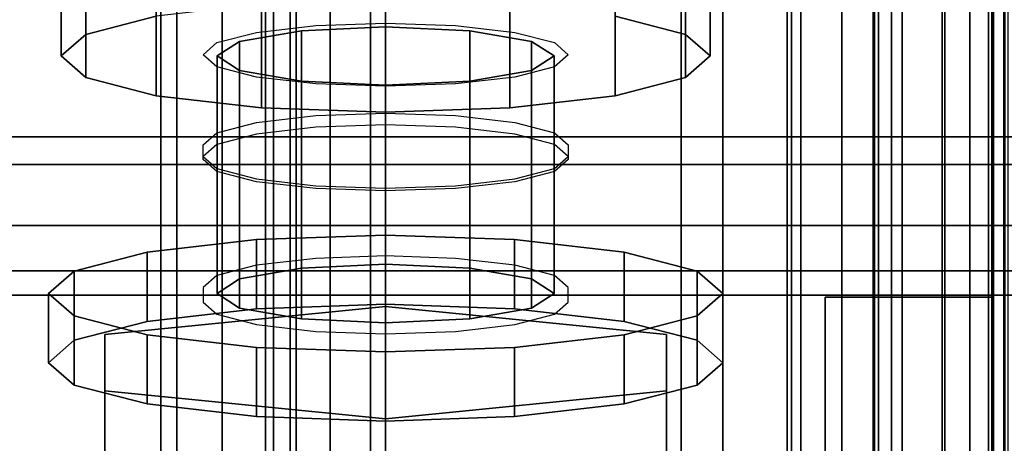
# Model space of a CAD drawing. Extents: x -48 to 48, y -49.6 to 48.
# Tile 176 of 656: x -2.3 to -0.1, y -24.3 to -23.4. Entities that reach past the tile are written whole.
import ezdxf

# ---------------------------------------------------------------- set-up
doc = ezdxf.new("R2010")
doc.units = 0

msp = doc.modelspace()

# ---------------------------------------------------------------- linework, layer by layer
at = {"layer": '10B4 [65]', "color": 1}
for points, invisible_edges in [([(12, -22.111, 90.3157), (-12, -22.111, 90.3157), (-12, -23.7054, 90.8782)], 12), ([(12, -22.111, 90.3157), (-12, -23.7054, 90.8782), (12, -23.7054, 90.8782)], 1), ([(12, -24.375, 90.4903), (-12, -24.375, 90.4903), (-12, -22.1491, 90.0991)], 12), ([(12, -24.375, 90.4903), (-12, -22.1491, 90.0991), (12, -22.1491, 90.0991)], 1), ([(12, -23.996, 91.3756), (-12, -23.996, 91.3756), (-12, -22.9356, 97.4081)], 12), ([(12, -23.996, 91.3756), (-12, -22.9356, 97.4081), (12, -22.9356, 97.4081)], 1), ([(12, -22.99, 98.3695), (-12, -22.99, 98.3695), (-12, -24.375, 90.4903)], 12), ([(12, -22.99, 98.3695), (-12, -24.375, 90.4903), (12, -24.375, 90.4903)], 1), ([(12, -23.7054, 90.8782), (-12, -23.7054, 90.8782), (-12, -23.841, 90.9549)], 12), ([(12, -23.7054, 90.8782), (-12, -23.841, 90.9549), (12, -23.841, 90.9549)], 1), ([(12, -23.841, 90.9549), (-12, -23.841, 90.9549), (-12, -23.9419, 91.0736)], 12), ([(12, -23.841, 90.9549), (-12, -23.9419, 91.0736), (12, -23.9419, 91.0736)], 1), ([(12, -23.9419, 91.0736), (-12, -23.9419, 91.0736), (-12, -23.9957, 91.2198)], 12), ([(12, -23.9419, 91.0736), (-12, -23.9957, 91.2198), (12, -23.9957, 91.2198)], 1), ([(12, -23.9957, 91.2198), (-12, -23.9957, 91.2198), (-12, -23.996, 91.3756)], 12), ([(12, -23.9957, 91.2198), (-12, -23.996, 91.3756), (12, -23.996, 91.3756)], 1)]:
    msp.add_3dface(points, dxfattribs=dict(at, invisible_edges=invisible_edges))
at = {"layer": '10B4 [65]', "color": 0}
for points, invisible_edges in [([(-0.98969, -23.1447, 94.8535), (-0.98969, -23.3755, 94.8941), (-0.833247, -23.416, 94.6635)], 12), ([(-0.98969, -23.1447, 94.8535), (-0.833247, -23.416, 94.6635), (-0.833247, -23.1852, 94.6229)], 1), ([(-2.22169, -23.233, 94.3509), (-2.16675, -23.416, 94.6635), (-2.16675, -23.1852, 94.6229)], 1), ([(-2.16675, -23.1852, 94.6229), (-2.16675, -23.416, 94.6635), (-2.01031, -23.3755, 94.8941)], 12), ([(-0.833247, -23.1852, 94.6229), (-0.833247, -23.416, 94.6635), (-0.778312, -23.4638, 94.3915)], 12), ([(-0.833247, -23.1852, 94.6229), (-0.778312, -23.4638, 94.3915), (-0.778312, -23.233, 94.3509)], 1), ([(-2.16675, -23.2808, 94.0789), (-2.22169, -23.4638, 94.3915), (-2.22169, -23.233, 94.3509)], 1), ([(-2.22169, -23.233, 94.3509), (-2.22169, -23.4638, 94.3915), (-2.16675, -23.416, 94.6635)], 12), ([(-0.778312, -23.233, 94.3509), (-0.778312, -23.4638, 94.3915), (-0.833247, -23.5117, 94.1195)], 12), ([(-0.778312, -23.233, 94.3509), (-0.833247, -23.5117, 94.1195), (-0.833247, -23.2808, 94.0789)], 1), ([(-2.16675, -23.2808, 94.0789), (-2.16675, -23.5117, 94.1195), (-2.22169, -23.4638, 94.3915)], 12), ([(-2.01031, -23.3214, 93.8483), (-2.16675, -23.5117, 94.1195), (-2.16675, -23.2808, 94.0789)], 1), ([(-0.833247, -23.2808, 94.0789), (-0.833247, -23.5117, 94.1195), (-0.98969, -23.5522, 93.8889)], 12), ([(-0.833247, -23.2808, 94.0789), (-0.98969, -23.5522, 93.8889), (-0.98969, -23.3214, 93.8483)], 1), ([(-2.01031, -23.3214, 93.8483), (-2.01031, -23.5522, 93.8889), (-2.16675, -23.5117, 94.1195)], 12), ([(-1.77618, -23.3484, 93.6942), (-2.01031, -23.5522, 93.8889), (-2.01031, -23.3214, 93.8483)], 1), ([(-0.98969, -23.3214, 93.8483), (-0.98969, -23.5522, 93.8889), (-1.22382, -23.5793, 93.7348)], 12), ([(-0.98969, -23.3214, 93.8483), (-1.22382, -23.5793, 93.7348), (-1.22382, -23.3484, 93.6942)], 1), ([(-1.77618, -23.3484, 95.0482), (-2.16675, -23.416, 94.6635), (-2.22169, -23.4638, 94.3915)], 13), ([(-1.77618, -23.3484, 95.0482), (-2.22169, -23.4638, 94.3915), (-2.16675, -23.5117, 94.1195)], 13), ([(-1.77618, -23.3484, 95.0482), (-2.01031, -23.3755, 94.8941), (-2.16675, -23.416, 94.6635)], 12), ([(-1.77618, -23.3484, 95.0482), (-2.16675, -23.5117, 94.1195), (-2.01031, -23.5522, 93.8889)], 13), ([(-1.77618, -23.3484, 93.6942), (-1.77618, -23.5793, 93.7348), (-2.01031, -23.5522, 93.8889)], 12), ([(-1.77618, -23.3484, 95.0482), (-2.01031, -23.5522, 93.8889), (-1.77618, -23.5793, 93.7348)], 13), ([(-1.5, -23.358, 93.6401), (-1.77618, -23.5793, 93.7348), (-1.77618, -23.3484, 93.6942)], 1), ([(-1.77618, -23.3484, 95.0482), (-1.77618, -23.5793, 93.7348), (-1.5, -23.5888, 93.6807)], 13), ([(-1.77618, -23.3484, 95.0482), (-1.5, -23.5888, 93.6807), (-1.22382, -23.5793, 93.7348)], 13), ([(-1.77618, -23.3484, 95.0482), (-1.22382, -23.5793, 93.7348), (-0.98969, -23.5522, 93.8889)], 13), ([(-1.77618, -23.3484, 95.0482), (-0.98969, -23.5522, 93.8889), (-0.833247, -23.5117, 94.1195)], 13), ([(-1.77618, -23.3484, 95.0482), (-0.833247, -23.5117, 94.1195), (-0.778312, -23.4638, 94.3915)], 13), ([(-1.77618, -23.3484, 95.0482), (-0.778312, -23.4638, 94.3915), (-0.833247, -23.416, 94.6635)], 13), ([(-1.77618, -23.3484, 95.0482), (-0.833247, -23.416, 94.6635), (-0.98969, -23.3755, 94.8941)], 13), ([(-1.22382, -23.3484, 93.6942), (-1.22382, -23.5793, 93.7348), (-1.5, -23.5888, 93.6807)], 12), ([(-1.22382, -23.3484, 93.6942), (-1.5, -23.5888, 93.6807), (-1.5, -23.358, 93.6401)], 1), ([(-1.5, -23.358, 93.6401), (-1.5, -23.5888, 93.6807), (-1.77618, -23.5793, 93.7348)], 12), ([(-1.3125, -23.4076, 94.7113), (-1.82476, -23.4963, 94.2068), (-1.875, -23.4638, 94.3915)], 13), ([(-1.3125, -23.4076, 94.7113), (-1.875, -23.4638, 94.3915), (-1.82476, -23.4314, 94.5761)], 13), ([(-1.3125, -23.4076, 94.7113), (-1.6875, -23.5201, 94.0716), (-1.82476, -23.4963, 94.2068)], 13), ([(-1.3125, -23.4076, 94.7113), (-1.82476, -23.4314, 94.5761), (-1.6875, -23.4076, 94.7113)], 13), ([(-1.82476, -23.4314, 94.5761), (-1.6875, -23.936, 94.8042), (-1.6875, -23.4076, 94.7113)], 1), ([(-1.3125, -23.4076, 94.7113), (-1.6875, -23.4076, 94.7113), (-1.5, -23.3989, 94.7608)], 1), ([(-1.6875, -23.4076, 94.7113), (-1.5, -23.9273, 94.8537), (-1.5, -23.3989, 94.7608)], 1), ([(-1.3125, -23.4076, 94.7113), (-1.5, -23.5288, 94.0221), (-1.6875, -23.5201, 94.0716)], 13), ([(-1.6875, -23.4076, 94.7113), (-1.6875, -23.936, 94.8042), (-1.5, -23.9273, 94.8537)], 12), ([(-1.5, -23.3989, 94.7608), (-1.5, -23.9273, 94.8537), (-1.3125, -23.936, 94.8042)], 12), ([(-1.5, -23.3989, 94.7608), (-1.3125, -23.936, 94.8042), (-1.3125, -23.4076, 94.7113)], 1), ([(-1.3125, -23.4076, 94.7113), (-1.3125, -23.5201, 94.0716), (-1.5, -23.5288, 94.0221)], 13), ([(-1.3125, -23.4076, 94.7113), (-1.17524, -23.4314, 94.5761), (-1.125, -23.4638, 94.3915)], 12), ([(-1.3125, -23.4076, 94.7113), (-1.125, -23.4638, 94.3915), (-1.17524, -23.4963, 94.2068)], 13), ([(-1.3125, -23.4076, 94.7113), (-1.17524, -23.4963, 94.2068), (-1.3125, -23.5201, 94.0716)], 13), ([(-1.3125, -23.4076, 94.7113), (-1.3125, -23.936, 94.8042), (-1.17524, -23.9598, 94.669)], 12), ([(-1.3125, -23.4076, 94.7113), (-1.17524, -23.9598, 94.669), (-1.17524, -23.4314, 94.5761)], 1), ([(-1.875, -23.4638, 94.3915), (-1.82476, -23.9598, 94.669), (-1.82476, -23.4314, 94.5761)], 1), ([(-1.82476, -23.4314, 94.5761), (-1.82476, -23.9598, 94.669), (-1.6875, -23.936, 94.8042)], 12), ([(-1.17524, -23.4314, 94.5761), (-1.17524, -23.9598, 94.669), (-1.125, -23.9922, 94.4844)], 12), ([(-1.17524, -23.4314, 94.5761), (-1.125, -23.9922, 94.4844), (-1.125, -23.4638, 94.3915)], 1), ([(-1.82476, -23.4963, 94.2068), (-1.875, -23.9922, 94.4844), (-1.875, -23.4638, 94.3915)], 1), ([(-1.875, -23.4638, 94.3915), (-1.875, -23.9922, 94.4844), (-1.82476, -23.9598, 94.669)], 12), ([(-1.125, -23.4638, 94.3915), (-1.125, -23.9922, 94.4844), (-1.17524, -24.0247, 94.2997)], 12), ([(-1.125, -23.4638, 94.3915), (-1.17524, -24.0247, 94.2997), (-1.17524, -23.4963, 94.2068)], 1), ([(-1.82476, -23.4963, 94.2068), (-1.82476, -24.0247, 94.2997), (-1.875, -23.9922, 94.4844)], 12), ([(-1.6875, -23.5201, 94.0716), (-1.82476, -24.0247, 94.2997), (-1.82476, -23.4963, 94.2068)], 1), ([(-1.17524, -23.4963, 94.2068), (-1.17524, -24.0247, 94.2997), (-1.3125, -24.0485, 94.1645)], 12), ([(-1.17524, -23.4963, 94.2068), (-1.3125, -24.0485, 94.1645), (-1.3125, -23.5201, 94.0716)], 1), ([(-1.6875, -23.5201, 94.0716), (-1.6875, -24.0485, 94.1645), (-1.82476, -24.0247, 94.2997)], 12), ([(-1.5, -23.5288, 94.0221), (-1.6875, -24.0485, 94.1645), (-1.6875, -23.5201, 94.0716)], 1), ([(-1.3125, -23.5201, 94.0716), (-1.3125, -24.0485, 94.1645), (-1.5, -24.0572, 94.115)], 12), ([(-1.3125, -23.5201, 94.0716), (-1.5, -24.0572, 94.115), (-1.5, -23.5288, 94.0221)], 1), ([(-1.5, -23.5288, 94.0221), (-1.5, -24.0572, 94.115), (-1.6875, -24.0485, 94.1645)], 12), ([(-1.21299, -23.8723, 95.1668), (-2.19291, -24.0419, 94.2017), (-2.25, -23.9922, 94.4844)], 13), ([(-1.21299, -23.8723, 95.1668), (-2.25, -23.9922, 94.4844), (-2.19291, -23.9426, 94.767)], 13), ([(-1.21299, -23.8723, 95.1668), (-2.03033, -24.0841, 93.962), (-2.19291, -24.0419, 94.2017)], 13), ([(-1.21299, -23.8723, 95.1668), (-2.19291, -23.9426, 94.767), (-2.03033, -23.9004, 95.0067)], 13), ([(-1.21299, -23.8723, 95.1668), (-1.78701, -24.1122, 93.8019), (-2.03033, -24.0841, 93.962)], 13), ([(-1.21299, -23.8723, 95.1668), (-2.03033, -23.9004, 95.0067), (-1.78701, -23.8723, 95.1668)], 13), ([(-2.03033, -23.9004, 95.0067), (-1.78701, -24.0262, 95.1939), (-1.78701, -23.8723, 95.1668)], 1), ([(-1.21299, -23.8723, 95.1668), (-1.78701, -23.8723, 95.1668), (-1.5, -23.8624, 95.223)], 1), ([(-1.78701, -23.8723, 95.1668), (-1.5, -24.0163, 95.2501), (-1.5, -23.8624, 95.223)], 1), ([(-1.21299, -23.8723, 95.1668), (-1.5, -24.1221, 93.7457), (-1.78701, -24.1122, 93.8019)], 13), ([(-1.78701, -23.8723, 95.1668), (-1.78701, -24.0262, 95.1939), (-1.5, -24.0163, 95.2501)], 12), ([(-1.5, -23.8624, 95.223), (-1.5, -24.0163, 95.2501), (-1.21299, -24.0262, 95.1939)], 12), ([(-1.5, -23.8624, 95.223), (-1.21299, -24.0262, 95.1939), (-1.21299, -23.8723, 95.1668)], 1), ([(-1.21299, -23.8723, 95.1668), (-1.21299, -24.1122, 93.8019), (-1.5, -24.1221, 93.7457)], 13), ([(-1.21299, -23.8723, 95.1668), (-0.96967, -23.9004, 95.0067), (-0.80709, -23.9426, 94.767)], 12), ([(-1.21299, -23.8723, 95.1668), (-0.80709, -23.9426, 94.767), (-0.75, -23.9922, 94.4844)], 13), ([(-1.21299, -23.8723, 95.1668), (-0.75, -23.9922, 94.4844), (-0.80709, -24.0419, 94.2017)], 13), ([(-1.21299, -23.8723, 95.1668), (-0.80709, -24.0419, 94.2017), (-0.96967, -24.0841, 93.962)], 13), ([(-1.21299, -23.8723, 95.1668), (-0.96967, -24.0841, 93.962), (-1.21299, -24.1122, 93.8019)], 13), ([(-1.21299, -23.8723, 95.1668), (-1.21299, -24.0262, 95.1939), (-0.96967, -24.0543, 95.0337)], 12), ([(-1.21299, -23.8723, 95.1668), (-0.96967, -24.0543, 95.0337), (-0.96967, -23.9004, 95.0067)], 1), ([(-2.19291, -23.9426, 94.767), (-2.03033, -24.0543, 95.0337), (-2.03033, -23.9004, 95.0067)], 1), ([(-2.03033, -23.9004, 95.0067), (-2.03033, -24.0543, 95.0337), (-1.78701, -24.0262, 95.1939)], 12), ([(-0.96967, -23.9004, 95.0067), (-0.96967, -24.0543, 95.0337), (-0.80709, -24.0964, 94.7941)], 12), ([(-0.96967, -23.9004, 95.0067), (-0.80709, -24.0964, 94.7941), (-0.80709, -23.9426, 94.767)], 1), ([(-1.5, -23.9273, 94.8537), (-1.82476, -23.9598, 94.669), (-1.875, -23.9922, 94.4844)], 13), ([(-1.5, -23.9273, 94.8537), (-1.875, -23.9922, 94.4844), (-1.82476, -24.0247, 94.2997)], 13), ([(-1.5, -23.9273, 94.8537), (-1.6875, -23.936, 94.8042), (-1.82476, -23.9598, 94.669)], 12), ([(-1.5, -23.9273, 94.8537), (-1.82476, -24.0247, 94.2997), (-1.6875, -24.0485, 94.1645)], 13), ([(-1.5, -23.9273, 94.8537), (-1.6875, -24.0485, 94.1645), (-1.5, -24.0572, 94.115)], 13), ([(-1.5, -23.9273, 94.8537), (-1.5, -24.0572, 94.115), (-1.3125, -24.0485, 94.1645)], 13), ([(-1.5, -23.9273, 94.8537), (-1.3125, -24.0485, 94.1645), (-1.17524, -24.0247, 94.2997)], 13), ([(-1.5, -23.9273, 94.8537), (-1.17524, -24.0247, 94.2997), (-1.125, -23.9922, 94.4844)], 13), ([(-1.5, -23.9273, 94.8537), (-1.125, -23.9922, 94.4844), (-1.17524, -23.9598, 94.669)], 13), ([(-1.5, -23.9273, 94.8537), (-1.17524, -23.9598, 94.669), (-1.3125, -23.936, 94.8042)], 1), ([(-2.25, -23.9922, 94.4844), (-2.19291, -24.0964, 94.7941), (-2.19291, -23.9426, 94.767)], 1), ([(-2.19291, -23.9426, 94.767), (-2.19291, -24.0964, 94.7941), (-2.03033, -24.0543, 95.0337)], 12), ([(-0.80709, -23.9426, 94.767), (-0.80709, -24.0964, 94.7941), (-0.75, -24.1461, 94.5114)], 12), ([(-0.80709, -23.9426, 94.767), (-0.75, -24.1461, 94.5114), (-0.75, -23.9922, 94.4844)], 1), ([(-2.19291, -24.0419, 94.2017), (-2.25, -24.1461, 94.5114), (-2.25, -23.9922, 94.4844)], 1), ([(-2.25, -23.9922, 94.4844), (-2.25, -24.1461, 94.5114), (-2.19291, -24.0964, 94.7941)], 12), ([(-0.75, -23.9922, 94.4844), (-0.75, -24.1461, 94.5114), (-0.80709, -24.1958, 94.2287)], 12), ([(-0.75, -23.9922, 94.4844), (-0.80709, -24.1958, 94.2287), (-0.80709, -24.0419, 94.2017)], 1), ([(-1.5, -24.0163, 95.2501), (-2.19291, -24.0964, 94.7941), (-2.25, -24.1461, 94.5114)], 13), ([(-1.5, -24.0163, 95.2501), (-2.25, -24.1461, 94.5114), (-2.19291, -24.1958, 94.2287)], 13), ([(-1.5, -24.0163, 95.2501), (-2.03033, -24.0543, 95.0337), (-2.19291, -24.0964, 94.7941)], 13), ([(-1.5, -24.0163, 95.2501), (-2.19291, -24.1958, 94.2287), (-2.03033, -24.2379, 93.9891)], 13), ([(-1.5, -24.0212, 95.2222), (-1.5, -24.2711, 93.8006), (-2.125, -24.2086, 94.156)], 13), ([(-1.5, -24.0212, 95.2222), (-2.125, -24.2086, 94.156), (-2.125, -24.0837, 94.8668)], 1), ([(-2.125, -24.0837, 94.8668), (-1.5, -24.7445, 95.3493), (-1.5, -24.0212, 95.2222)], 1), ([(-1.5, -24.0163, 95.2501), (-1.78701, -24.0262, 95.1939), (-2.03033, -24.0543, 95.0337)], 12), ([(-1.5, -24.0163, 95.2501), (-2.03033, -24.2379, 93.9891), (-1.78701, -24.2661, 93.829)], 13), ([(-1.5, -24.0163, 95.2501), (-1.78701, -24.2661, 93.829), (-1.5, -24.276, 93.7727)], 13), ([(-1.5, -24.0163, 95.2501), (-1.5, -24.276, 93.7727), (-1.21299, -24.2661, 93.829)], 13), ([(-1.5, -24.0163, 95.2501), (-1.21299, -24.2661, 93.829), (-0.96967, -24.2379, 93.9891)], 13), ([(-1.5, -24.0163, 95.2501), (-0.96967, -24.2379, 93.9891), (-0.80709, -24.1958, 94.2287)], 13), ([(-1.5, -24.0163, 95.2501), (-0.80709, -24.1958, 94.2287), (-0.75, -24.1461, 94.5114)], 13), ([(-1.5, -24.0163, 95.2501), (-0.75, -24.1461, 94.5114), (-0.80709, -24.0964, 94.7941)], 13), ([(-1.5, -24.0163, 95.2501), (-0.80709, -24.0964, 94.7941), (-0.96967, -24.0543, 95.0337)], 13), ([(-1.5, -24.0163, 95.2501), (-0.96967, -24.0543, 95.0337), (-1.21299, -24.0262, 95.1939)], 1), ([(-1.5, -24.0212, 95.2222), (-0.875, -24.0837, 94.8668), (-0.875, -24.2086, 94.156)], 12), ([(-1.5, -24.0212, 95.2222), (-0.875, -24.2086, 94.156), (-1.5, -24.2711, 93.8006)], 13), ([(-1.5, -24.0212, 95.2222), (-1.5, -24.7445, 95.3493), (-0.875, -24.8069, 94.994)], 12), ([(-1.5, -24.0212, 95.2222), (-0.875, -24.8069, 94.994), (-0.875, -24.0837, 94.8668)], 1), ([(-2.19291, -24.0419, 94.2017), (-2.19291, -24.1958, 94.2287), (-2.25, -24.1461, 94.5114)], 12), ([(-2.03033, -24.0841, 93.962), (-2.19291, -24.1958, 94.2287), (-2.19291, -24.0419, 94.2017)], 1), ([(-0.80709, -24.0419, 94.2017), (-0.80709, -24.1958, 94.2287), (-0.96967, -24.2379, 93.9891)], 12), ([(-0.80709, -24.0419, 94.2017), (-0.96967, -24.2379, 93.9891), (-0.96967, -24.0841, 93.962)], 1), ([(-2.03033, -24.0841, 93.962), (-2.03033, -24.2379, 93.9891), (-2.19291, -24.1958, 94.2287)], 12), ([(-2.125, -24.2086, 94.156), (-2.125, -24.8069, 94.994), (-2.125, -24.0837, 94.8668)], 1), ([(-2.125, -24.0837, 94.8668), (-2.125, -24.8069, 94.994), (-1.5, -24.7445, 95.3493)], 12), ([(-1.78701, -24.1122, 93.8019), (-2.03033, -24.2379, 93.9891), (-2.03033, -24.0841, 93.962)], 1), ([(-0.96967, -24.0841, 93.962), (-0.96967, -24.2379, 93.9891), (-1.21299, -24.2661, 93.829)], 12), ([(-0.96967, -24.0841, 93.962), (-1.21299, -24.2661, 93.829), (-1.21299, -24.1122, 93.8019)], 1), ([(-0.875, -24.0837, 94.8668), (-0.875, -24.8069, 94.994), (-0.875, -24.9319, 94.2832)], 12), ([(-0.875, -24.0837, 94.8668), (-0.875, -24.9319, 94.2832), (-0.875, -24.2086, 94.156)], 1), ([(-1.78701, -24.1122, 93.8019), (-1.78701, -24.2661, 93.829), (-2.03033, -24.2379, 93.9891)], 12), ([(-1.5, -24.1221, 93.7457), (-1.78701, -24.2661, 93.829), (-1.78701, -24.1122, 93.8019)], 1), ([(-1.21299, -24.1122, 93.8019), (-1.21299, -24.2661, 93.829), (-1.5, -24.276, 93.7727)], 12), ([(-1.21299, -24.1122, 93.8019), (-1.5, -24.276, 93.7727), (-1.5, -24.1221, 93.7457)], 1), ([(-1.5, -24.1221, 93.7457), (-1.5, -24.276, 93.7727), (-1.78701, -24.2661, 93.829)], 12), ([(-1.5, -24.2711, 93.8006), (-2.125, -24.9319, 94.2832), (-2.125, -24.2086, 94.156)], 1), ([(-2.125, -24.2086, 94.156), (-2.125, -24.9319, 94.2832), (-2.125, -24.8069, 94.994)], 12), ([(-0.875, -24.2086, 94.156), (-0.875, -24.9319, 94.2832), (-1.5, -24.9944, 93.9278)], 12), ([(-0.875, -24.2086, 94.156), (-1.5, -24.9944, 93.9278), (-1.5, -24.2711, 93.8006)], 1), ([(-1.5, -24.2711, 93.8006), (-1.5, -24.9944, 93.9278), (-2.125, -24.9319, 94.2832)], 12)]:
    msp.add_3dface(points, dxfattribs=dict(at, invisible_edges=invisible_edges))
at = {"layer": '10B4 [65]', "color": 6}
for points, invisible_edges in [([(-1.90625, -23.4609, 94.391), (-1.65547, -23.3959, 94.7606), (-1.5, -23.3906, 94.7911)], 13), ([(-1.90625, -23.4609, 94.391), (-1.5, -23.3906, 94.7911), (-1.34453, -23.3959, 94.7606)], 13), ([(-1.90625, -23.4609, 94.391), (-1.78726, -23.4112, 94.6739), (-1.65547, -23.3959, 94.7606)], 13), ([(-1.90625, -23.4609, 94.391), (-1.34453, -23.3959, 94.7606), (-1.21274, -23.4112, 94.6739)], 13), ([(-1.90625, -23.4609, 94.391), (-1.87533, -23.434, 94.5441), (-1.78726, -23.4112, 94.6739)], 12), ([(-1.90625, -23.4609, 94.391), (-1.21274, -23.4112, 94.6739), (-1.12467, -23.434, 94.5441)], 13), ([(-1.90625, -23.4609, 94.391), (-1.12467, -23.434, 94.5441), (-1.09375, -23.4609, 94.391)], 13), ([(-1.90625, -23.4609, 94.391), (-1.09375, -23.4609, 94.391), (-1.12467, -23.4878, 94.2378)], 13), ([(-1.90625, -23.4609, 94.391), (-1.12467, -23.4878, 94.2378), (-1.21274, -23.5106, 94.108)], 13), ([(-1.90625, -23.4609, 94.391), (-1.21274, -23.5106, 94.108), (-1.34453, -23.5259, 94.0213)], 13), ([(-1.90625, -23.4609, 94.391), (-1.34453, -23.5259, 94.0213), (-1.5, -23.5312, 93.9908)], 13), ([(-1.90625, -23.4609, 94.391), (-1.5, -23.5312, 93.9908), (-1.65547, -23.5259, 94.0213)], 13), ([(-1.90625, -23.4609, 94.391), (-1.65547, -23.5259, 94.0213), (-1.78726, -23.5106, 94.108)], 13), ([(-1.90625, -23.4609, 94.391), (-1.78726, -23.5106, 94.108), (-1.87533, -23.4878, 94.2378)], 1), ([(-1.87533, -23.7143, 94.2777), (-1.34453, -23.6224, 94.8004), (-1.5, -23.6171, 94.8309)], 13), ([(-1.87533, -23.7143, 94.2777), (-1.5, -23.6171, 94.8309), (-1.65547, -23.6224, 94.8004)], 13), ([(-1.87533, -23.7143, 94.2777), (-1.21274, -23.6377, 94.7137), (-1.34453, -23.6224, 94.8004)], 13), ([(-1.87533, -23.7143, 94.2777), (-1.65547, -23.6224, 94.8004), (-1.78726, -23.6377, 94.7137)], 13), ([(-1.87533, -23.7143, 94.2777), (-1.12467, -23.6605, 94.5839), (-1.21274, -23.6377, 94.7137)], 13), ([(-1.87533, -23.7143, 94.2777), (-1.78726, -23.6377, 94.7137), (-1.87533, -23.6605, 94.5839)], 13), ([(-1.87533, -23.7143, 94.2777), (-1.87533, -23.6605, 94.5839), (-1.90625, -23.6874, 94.4308)], 1), ([(-1.87533, -23.7143, 94.2777), (-1.09375, -23.6874, 94.4308), (-1.12467, -23.6605, 94.5839)], 13), ([(-1.87533, -23.7143, 94.2777), (-1.12467, -23.7143, 94.2777), (-1.09375, -23.6874, 94.4308)], 13), ([(-1.87533, -23.7143, 94.2777), (-1.78726, -23.7371, 94.1479), (-1.65547, -23.7524, 94.0611)], 12), ([(-1.87533, -23.7143, 94.2777), (-1.65547, -23.7524, 94.0611), (-1.5, -23.7577, 94.0307)], 13), ([(-1.87533, -23.7143, 94.2777), (-1.5, -23.7577, 94.0307), (-1.34453, -23.7524, 94.0611)], 13), ([(-1.87533, -23.7143, 94.2777), (-1.34453, -23.7524, 94.0611), (-1.21274, -23.7371, 94.1479)], 13), ([(-1.87533, -23.7143, 94.2777), (-1.21274, -23.7371, 94.1479), (-1.12467, -23.7143, 94.2777)], 13)]:
    msp.add_3dface(points, dxfattribs=dict(at, invisible_edges=invisible_edges))
at = {"layer": '11D1 [43]', "color": 1}
for points, invisible_edges in [([(-1.71233, -11.171, 12.782), (-1.534, -42.2041, 29.2888), (-1.534, -11.1543, 12.8134)], 1), ([(1.534, -11.1543, 12.8134), (-1.534, -11.1543, 12.8134), (-1.534, -42.2041, 29.2888)], 12), ([(1.534, -11.1543, 12.8134), (-1.534, -42.2041, 29.2888), (-0.25, -38.4499, 27.2967)], 15), ([(1.534, -11.1543, 12.8134), (-0.25, -38.4499, 27.2967), (0, -38.4499, 27.2967)], 13), ([(-1.86351, -11.2183, 12.6928), (-1.71233, -42.2208, 29.2574), (-1.71233, -11.171, 12.782)], 1), ([(-1.71233, -11.171, 12.782), (-1.71233, -42.2208, 29.2574), (-1.534, -42.2041, 29.2888)], 12), ([(-1.96453, -11.2892, 12.5592), (-1.86351, -42.2681, 29.1682), (-1.86351, -11.2183, 12.6928)], 1), ([(-1.86351, -11.2183, 12.6928), (-1.86351, -42.2681, 29.1682), (-1.71233, -42.2208, 29.2574)], 12), ([(-1.62317, -11.2719, 12.5919), (-1.62317, -42.3217, 29.0673), (-1.69876, -42.3453, 29.0227)], 12), ([(-1.62317, -11.2719, 12.5919), (-1.69876, -42.3453, 29.0227), (-1.69876, -11.2955, 12.5472)], 1), ([(-1.534, -11.2635, 12.6075), (-1.534, -42.3134, 29.0829), (-1.62317, -42.3217, 29.0673)], 12), ([(-1.534, -11.2635, 12.6075), (-1.62317, -42.3217, 29.0673), (-1.62317, -11.2719, 12.5919)], 1), ([(-0.25, -42.3134, 29.0829), (-1.534, -42.3134, 29.0829), (-1.534, -11.2635, 12.6075)], 12), ([(-1.534, -11.2635, 12.6075), (1.534, -11.2635, 12.6075), (1.534, -42.3134, 29.0829)], 12), ([(-1.534, -11.2635, 12.6075), (1.534, -42.3134, 29.0829), (0.25, -38.5591, 27.0909)], 15), ([(-1.534, -11.2635, 12.6075), (0.25, -38.5591, 27.0909), (0, -38.5591, 27.0909)], 13), ([(-1.534, -11.2635, 12.6075), (0, -38.5591, 27.0909), (-0.25, -38.5591, 27.0909)], 13), ([(-0.25, -42.3134, 29.0829), (-1.534, -11.2635, 12.6075), (-0.25, -38.5591, 27.0909)], 3), ([(-2, -11.3728, 12.4017), (-1.96453, -42.339, 29.0346), (-1.96453, -11.2892, 12.5592)], 1), ([(-1.96453, -11.2892, 12.5592), (-1.96453, -42.339, 29.0346), (-1.86351, -42.2681, 29.1682)], 12), ([(-1.69876, -11.2955, 12.5472), (-1.69876, -42.3453, 29.0227), (-1.74926, -42.3808, 28.9559)], 12), ([(-1.69876, -11.2955, 12.5472), (-1.74926, -42.3808, 28.9559), (-1.74926, -11.331, 12.4805)], 1), ([(-1.74926, -11.331, 12.4805), (-1.74926, -42.3808, 28.9559), (-1.767, -42.4226, 28.8771)], 12), ([(-1.74926, -11.331, 12.4805), (-1.767, -42.4226, 28.8771), (-1.767, -11.3728, 12.4017)], 1), ([(-2, -11.3728, 12.4017), (-2, -42.4226, 28.8771), (-1.96453, -42.339, 29.0346)], 12), ([(-2, -12.8108, 9.6916), (-2, -42.4226, 28.8771), (-2, -11.3728, 12.4017)], 1), ([(-1.767, -11.3728, 12.4017), (-1.767, -42.4226, 28.8771), (-1.767, -43.8606, 26.167)], 12), ([(-1.767, -11.3728, 12.4017), (-1.767, -43.8606, 26.167), (-1.767, -12.8108, 9.6916)], 1), ([(-2, -12.8108, 9.6916), (-2, -43.8606, 26.167), (-2, -42.4226, 28.8771)], 12), ([(-1.96453, -12.8944, 9.53407), (-2, -43.8606, 26.167), (-2, -12.8108, 9.6916)], 1), ([(-1.767, -12.8108, 9.6916), (-1.767, -43.8606, 26.167), (-1.74926, -43.9024, 26.0882)], 12), ([(-1.767, -12.8108, 9.6916), (-1.74926, -43.9024, 26.0882), (-1.74926, -12.8526, 9.61283)], 1), ([(-1.74926, -12.8526, 9.61283), (-1.74926, -43.9024, 26.0882), (-1.69876, -43.9378, 26.0215)], 12), ([(-1.74926, -12.8526, 9.61283), (-1.69876, -43.9378, 26.0215), (-1.69876, -12.888, 9.54606)], 1), ([(-1.96453, -12.8944, 9.53407), (-1.96453, -43.9442, 26.0095), (-2, -43.8606, 26.167)], 12), ([(-1.86351, -12.9652, 9.40052), (-1.96453, -43.9442, 26.0095), (-1.96453, -12.8944, 9.53407)], 1), ([(-1.69876, -12.888, 9.54606), (-1.69876, -43.9378, 26.0215), (-1.62317, -43.9615, 25.9769)], 12), ([(-1.69876, -12.888, 9.54606), (-1.62317, -43.9615, 25.9769), (-1.62317, -12.9117, 9.50144)], 1), ([(-1.62317, -12.9117, 9.50144), (-1.62317, -43.9615, 25.9769), (-1.534, -43.9698, 25.9612)], 12), ([(-1.62317, -12.9117, 9.50144), (-1.534, -43.9698, 25.9612), (-1.534, -12.92, 9.48578)], 1), ([(1.534, -12.92, 9.48578), (-1.534, -12.92, 9.48578), (-1.534, -43.9698, 25.9612)], 12), ([(1.534, -12.92, 9.48578), (-1.534, -43.9698, 25.9612), (-0.25, -40.2156, 23.9691)], 15), ([(1.534, -12.92, 9.48578), (-0.25, -40.2156, 23.9691), (0, -40.2156, 23.9691)], 13), ([(-1.86351, -12.9652, 9.40052), (-1.86351, -44.015, 25.8759), (-1.96453, -43.9442, 26.0095)], 12), ([(-1.71233, -13.0126, 9.31129), (-1.86351, -44.015, 25.8759), (-1.86351, -12.9652, 9.40052)], 1), ([(-1.71233, -13.0126, 9.31129), (-1.71233, -44.0624, 25.7867), (-1.86351, -44.015, 25.8759)], 12), ([(-1.534, -13.0292, 9.27995), (-1.71233, -44.0624, 25.7867), (-1.71233, -13.0126, 9.31129)], 1), ([(-1.534, -13.0292, 9.27995), (-1.534, -44.079, 25.7554), (-1.71233, -44.0624, 25.7867)], 12), ([(-0.25, -44.079, 25.7554), (-1.534, -44.079, 25.7554), (-1.534, -13.0292, 9.27995)], 12), ([(-1.534, -13.0292, 9.27995), (1.534, -13.0292, 9.27995), (1.534, -44.079, 25.7554)], 12), ([(-1.534, -13.0292, 9.27995), (1.534, -44.079, 25.7554), (0.25, -40.3248, 23.7633)], 15), ([(-1.534, -13.0292, 9.27995), (0.25, -40.3248, 23.7633), (0, -40.3248, 23.7633)], 13), ([(-1.534, -13.0292, 9.27995), (0, -40.3248, 23.7633), (-0.25, -40.3248, 23.7633)], 13), ([(-0.25, -44.079, 25.7554), (-1.534, -13.0292, 9.27995), (-0.25, -40.3248, 23.7633)], 3)]:
    msp.add_3dface(points, dxfattribs=dict(at, invisible_edges=invisible_edges))
at = {"layer": '13T1 [63]', "color": 1}
for points, invisible_edges in [([(-0.5975, -5.365, 86.7426), (-0.5975, -47.9489, 94.228), (-3.25, -47.9489, 94.228)], 12), ([(-0.5975, -5.365, 86.7426), (-3.25, -47.9489, 94.228), (-3.25, -5.365, 86.7426)], 1), ([(-3.25, -5.365, 87.1487), (-3.25, -47.8797, 94.622), (3.25, -47.8797, 94.622)], 12), ([(-3.25, -5.365, 87.1487), (3.25, -47.8797, 94.622), (3.25, -5.365, 87.1487)], 1), ([(-0.415725, -5.365, 86.7059), (-0.415725, -47.9552, 94.1924), (-0.5975, -47.9489, 94.228)], 12), ([(-0.415725, -5.365, 86.7059), (-0.5975, -47.9489, 94.228), (-0.5975, -5.365, 86.7426)], 1), ([(-0.261624, -5.365, 86.6013), (-0.261624, -47.973, 94.091), (-0.415725, -47.9552, 94.1924)], 12), ([(-0.261624, -5.365, 86.6013), (-0.415725, -47.9552, 94.1924), (-0.415725, -5.365, 86.7059)], 1), ([(-0.158657, -5.365, 86.4449), (-0.158657, -47.9997, 93.9392), (-0.261624, -47.973, 94.091)], 12), ([(-0.158657, -5.365, 86.4449), (-0.261624, -47.973, 94.091), (-0.261624, -5.365, 86.6013)], 1), ([(-0.1225, -5.365, 86.2603), (-0.1225, -48.0312, 93.7602), (-0.158657, -47.9997, 93.9392)], 12), ([(-0.1225, -5.365, 86.2603), (-0.158657, -47.9997, 93.9392), (-0.158657, -5.365, 86.4449)], 1), ([(-2.625, -6.375, 61.121), (-2.625, -48, 61.121), (-0.5975, -48, 61.121)], 12), ([(-2.625, -6.375, 61.121), (-0.5975, -48, 61.121), (-0.5975, -6.375, 61.121)], 1), ([(2.625, -6.375, 60.791), (2.625, -48, 60.791), (-2.625, -48, 60.791)], 12), ([(2.625, -6.375, 60.791), (-2.625, -48, 60.791), (-2.625, -6.375, 60.791)], 1), ([(-0.5975, -6.375, 61.121), (-0.5975, -48, 61.121), (-0.412855, -48, 61.1577)], 12), ([(-0.5975, -6.375, 61.121), (-0.412855, -48, 61.1577), (-0.412855, -6.375, 61.1577)], 1), ([(-0.412855, -6.375, 61.1577), (-0.412855, -48, 61.1577), (-0.256321, -48, 61.2623)], 12), ([(-0.412855, -6.375, 61.1577), (-0.256321, -48, 61.2623), (-0.256321, -6.375, 61.2623)], 1), ([(-0.256321, -6.375, 61.2623), (-0.256321, -48, 61.2623), (-0.151728, -48, 61.4189)], 12), ([(-0.256321, -6.375, 61.2623), (-0.151728, -48, 61.4189), (-0.151728, -6.375, 61.4189)], 1), ([(-0.151728, -6.375, 61.4189), (-0.151728, -48, 61.4189), (-0.115, -48, 61.6035)], 12), ([(-0.151728, -6.375, 61.4189), (-0.115, -48, 61.6035), (-0.115, -6.375, 61.6035)], 1), ([(-0.375, -8.8471, 76.4357), (-0.375, -28.0892, 62.5143), (-0.375, -29.4813, 64.4385)], 12), ([(-0.375, -8.8471, 76.4357), (-0.375, -29.4813, 64.4385), (-0.375, -10.2392, 78.3599)], 1), ([(-0.125, -8.8471, 76.4357), (-0.125, -28.0892, 62.5143), (-0.375, -28.0892, 62.5143)], 12), ([(-0.125, -8.8471, 76.4357), (-0.375, -28.0892, 62.5143), (-0.375, -8.8471, 76.4357)], 1), ([(-0.125, -10.6056, 78.8663), (-0.125, -28.0892, 62.5143), (-0.125, -8.8471, 76.4357)], 1), ([(-0.375, -10.2392, 78.3599), (-0.375, -29.4813, 64.4385), (-0.403545, -29.5654, 64.5548)], 12), ([(-0.375, -10.2392, 78.3599), (-0.403545, -29.5654, 64.5548), (-0.403545, -10.3234, 78.4762)], 1), ([(-0.403545, -10.3234, 78.4762), (-0.403545, -29.5654, 64.5548), (-0.484835, -29.6368, 64.6534)], 12), ([(-0.403545, -10.3234, 78.4762), (-0.484835, -29.6368, 64.6534), (-0.484835, -10.3947, 78.5747)], 1), ([(-0.484835, -10.3947, 78.5747), (-0.484835, -29.6368, 64.6534), (-0.606494, -29.6844, 64.7192)], 12), ([(-0.484835, -10.3947, 78.5747), (-0.606494, -29.6844, 64.7192), (-0.606494, -10.4423, 78.6406)], 1), ([(-0.606494, -10.4423, 78.6406), (-0.606494, -29.6844, 64.7192), (-0.75, -29.7011, 64.7424)], 12), ([(-0.606494, -10.4423, 78.6406), (-0.75, -29.7011, 64.7424), (-0.75, -10.459, 78.6637)], 1), ([(-0.75, -10.459, 78.6637), (-0.75, -29.7011, 64.7424), (-3.125, -29.7011, 64.7424)], 12), ([(-0.75, -10.459, 78.6637), (-3.125, -29.7011, 64.7424), (-3.125, -10.459, 78.6637)], 1), ([(-3.125, -10.6056, 78.8663), (-3.125, -29.8477, 64.9449), (-0.125, -29.8477, 64.9449)], 12), ([(-3.125, -10.6056, 78.8663), (-0.125, -29.8477, 64.9449), (-0.125, -10.6056, 78.8663)], 1), ([(-0.125, -10.6056, 78.8663), (-0.125, -29.8477, 64.9449), (-0.125, -28.0892, 62.5143)], 12), ([(-3, -23.3362, 96.3997), (3, -23.3362, 96.3997), (3, -24.375, 90.4903)], 12), ([(-3, -23.3362, 96.3997), (3, -24.375, 90.4903), (-3, -24.375, 90.4903)], 1), ([(-3, -23.644, 96.4538), (3, -23.644, 96.4538), (3, -23.3362, 96.3997)], 12), ([(-3, -23.644, 96.4538), (3, -23.3362, 96.3997), (-3, -23.3362, 96.3997)], 1), ([(-3, -24.5421, 91.3447), (3, -24.5421, 91.3447), (3, -23.644, 96.4538)], 12), ([(-3, -24.5421, 91.3447), (3, -23.644, 96.4538), (-3, -23.644, 96.4538)], 1)]:
    msp.add_3dface(points, dxfattribs=dict(at, invisible_edges=invisible_edges))
at = {"layer": '13T1 [63]', "color": 6}
for points, invisible_edges in [([(-1.90625, -23.6613, 94.5214), (-1.65547, -23.5964, 94.891), (-1.5, -23.591, 94.9215)], 13), ([(-1.90625, -23.6613, 94.5214), (-1.5, -23.591, 94.9215), (-1.34453, -23.5964, 94.891)], 13), ([(-1.90625, -23.6613, 94.5214), (-1.78726, -23.6116, 94.8043), (-1.65547, -23.5964, 94.891)], 13), ([(-1.90625, -23.6613, 94.5214), (-1.34453, -23.5964, 94.891), (-1.21274, -23.6116, 94.8043)], 13), ([(-1.90625, -23.6613, 94.5214), (-1.87533, -23.6344, 94.6745), (-1.78726, -23.6116, 94.8043)], 12), ([(-1.90625, -23.6613, 94.5214), (-1.21274, -23.6116, 94.8043), (-1.12467, -23.6344, 94.6745)], 13), ([(-1.90625, -23.6613, 94.5214), (-1.12467, -23.6344, 94.6745), (-1.09375, -23.6613, 94.5214)], 13), ([(-1.90625, -23.6613, 94.5214), (-1.09375, -23.6613, 94.5214), (-1.09375, -23.6938, 94.3367)], 13), ([(-1.90625, -23.6613, 94.5214), (-1.09375, -23.6938, 94.3367), (-1.12467, -23.7207, 94.1836)], 13), ([(-1.90625, -23.6613, 94.5214), (-1.12467, -23.7207, 94.1836), (-1.21274, -23.7435, 94.0538)], 13), ([(-1.90625, -23.6613, 94.5214), (-1.21274, -23.7435, 94.0538), (-1.34453, -23.7588, 93.9671)], 13), ([(-1.90625, -23.6613, 94.5214), (-1.34453, -23.7588, 93.9671), (-1.5, -23.7641, 93.9366)], 13), ([(-1.90625, -23.6613, 94.5214), (-1.5, -23.7641, 93.9366), (-1.65547, -23.7588, 93.9671)], 13), ([(-1.90625, -23.6613, 94.5214), (-1.65547, -23.7588, 93.9671), (-1.78726, -23.7435, 94.0538)], 13), ([(-1.90625, -23.6613, 94.5214), (-1.78726, -23.7435, 94.0538), (-1.87533, -23.7207, 94.1836)], 13), ([(-1.90625, -23.6613, 94.5214), (-1.87533, -23.7207, 94.1836), (-1.90625, -23.6938, 94.3367)], 1), ([(-1.90625, -24.0114, 94.3926), (-1.34453, -23.914, 94.9469), (-1.5, -23.9086, 94.9773)], 13), ([(-1.90625, -24.0114, 94.3926), (-1.5, -23.9086, 94.9773), (-1.65547, -23.914, 94.9469)], 13), ([(-1.90625, -24.0114, 94.3926), (-1.21274, -23.9292, 94.8601), (-1.34453, -23.914, 94.9469)], 13), ([(-1.90625, -24.0114, 94.3926), (-1.65547, -23.914, 94.9469), (-1.78726, -23.9292, 94.8601)], 13), ([(-1.90625, -24.0114, 94.3926), (-1.12467, -23.9521, 94.7303), (-1.21274, -23.9292, 94.8601)], 13), ([(-1.90625, -24.0114, 94.3926), (-1.78726, -23.9292, 94.8601), (-1.87533, -23.9521, 94.7303)], 13), ([(-1.90625, -24.0114, 94.3926), (-1.09375, -23.979, 94.5772), (-1.12467, -23.9521, 94.7303)], 13), ([(-1.90625, -24.0114, 94.3926), (-1.87533, -23.9521, 94.7303), (-1.90625, -23.979, 94.5772)], 1), ([(-1.90625, -24.0114, 94.3926), (-1.09375, -24.0114, 94.3926), (-1.09375, -23.979, 94.5772)], 13), ([(-1.90625, -24.0114, 94.3926), (-1.87533, -24.0383, 94.2394), (-1.78726, -24.0612, 94.1096)], 12), ([(-1.90625, -24.0114, 94.3926), (-1.78726, -24.0612, 94.1096), (-1.65547, -24.0764, 94.0229)], 13), ([(-1.90625, -24.0114, 94.3926), (-1.65547, -24.0764, 94.0229), (-1.5, -24.0818, 93.9924)], 13), ([(-1.90625, -24.0114, 94.3926), (-1.5, -24.0818, 93.9924), (-1.34453, -24.0764, 94.0229)], 13), ([(-1.90625, -24.0114, 94.3926), (-1.34453, -24.0764, 94.0229), (-1.21274, -24.0612, 94.1096)], 13), ([(-1.90625, -24.0114, 94.3926), (-1.21274, -24.0612, 94.1096), (-1.12467, -24.0383, 94.2394)], 13), ([(-1.90625, -24.0114, 94.3926), (-1.12467, -24.0383, 94.2394), (-1.09375, -24.0114, 94.3926)], 13)]:
    msp.add_3dface(points, dxfattribs=dict(at, invisible_edges=invisible_edges))
at = {"layer": '4B1 [39]', "color": 1}
for points, invisible_edges in [([(-0.8425, -27, 45.57), (-3.495, -27, 45.57), (-3.495, -7.0625, 45.57)], 12), ([(-0.8425, -27, 45.57), (-3.495, -7.0625, 45.57), (-0.8425, -7.0625, 45.57)], 1), ([(-3.495, -7.0625, 30.53), (-3.495, -27, 30.53), (-0.8425, -27, 30.53)], 12), ([(-3.495, -7.0625, 30.53), (-0.8425, -27, 30.53), (-0.8425, -7.0625, 30.53)], 1), ([(-0.8425, -27, 45.57), (-0.8425, -7.0625, 45.57), (-0.576535, -7.0625, 45.5171)], 12), ([(-0.8425, -27, 45.57), (-0.576535, -7.0625, 45.5171), (-0.576535, -27, 45.5171)], 1), ([(-0.576535, -27, 30.5829), (-0.576535, -7.0625, 30.5829), (-0.8425, -7.0625, 30.53)], 12), ([(-0.576535, -27, 30.5829), (-0.8425, -7.0625, 30.53), (-0.8425, -27, 30.53)], 1), ([(-0.576535, -27, 45.5171), (-0.576535, -7.0625, 45.5171), (-0.351061, -7.0625, 45.3664)], 12), ([(-0.576535, -27, 45.5171), (-0.351061, -7.0625, 45.3664), (-0.351061, -27, 45.3664)], 1), ([(-0.351061, -27, 30.7336), (-0.351061, -7.0625, 30.7336), (-0.576535, -7.0625, 30.5829)], 12), ([(-0.351061, -27, 30.7336), (-0.576535, -7.0625, 30.5829), (-0.576535, -27, 30.5829)], 1), ([(-0.351061, -27, 45.3664), (-0.351061, -7.0625, 45.3664), (-0.200404, -7.0625, 45.141)], 12), ([(-0.351061, -27, 45.3664), (-0.200404, -7.0625, 45.141), (-0.200404, -27, 45.141)], 1), ([(-0.200404, -27, 30.959), (-0.200404, -7.0625, 30.959), (-0.351061, -7.0625, 30.7336)], 12), ([(-0.200404, -27, 30.959), (-0.351061, -7.0625, 30.7336), (-0.351061, -27, 30.7336)], 1), ([(-0.200404, -27, 45.141), (-0.200404, -7.0625, 45.141), (-0.1475, -7.0625, 44.875)], 12), ([(-0.200404, -27, 45.141), (-0.1475, -7.0625, 44.875), (-0.1475, -27, 44.875)], 1), ([(-0.1475, -27, 31.225), (-0.1475, -7.0625, 31.225), (-0.200404, -7.0625, 30.959)], 12), ([(-0.1475, -27, 31.225), (-0.200404, -7.0625, 30.959), (-0.200404, -27, 30.959)], 1), ([(-0.1475, -27, 44.875), (-0.1475, -7.0625, 44.875), (-0.1475, -7.0625, 31.225)], 12), ([(-0.1475, -27, 44.875), (-0.1475, -7.0625, 31.225), (-0.1475, -27, 31.225)], 1), ([(3.495, -7.4925, 30.1), (3.495, -27, 30.1), (-3.495, -27, 30.1)], 12), ([(3.495, -7.4925, 30.1), (-3.495, -27, 30.1), (-3.495, -7.4925, 30.1)], 1), ([(-3.495, -27, 46), (3.495, -27, 46), (3.495, -7.4925, 46)], 12), ([(-3.495, -27, 46), (3.495, -7.4925, 46), (-3.495, -7.4925, 46)], 1)]:
    msp.add_3dface(points, dxfattribs=dict(at, invisible_edges=invisible_edges))
at = {"layer": '4B1 [39]', "color": 0}
for points, invisible_edges in [([(3, -18, 46.5), (-3, -18, 46.5), (-3, -36.5, 46.5)], 12), ([(3, -18, 46.5), (-3, -36.5, 46.5), (3, -36.5, 46.5)], 1), ([(3, -36.5, 46), (-3, -36.5, 46), (-3, -18, 46)], 12), ([(3, -36.5, 46), (-3, -18, 46), (3, -18, 46)], 1), ([(3, -18, 30.1), (-3, -18, 30.1), (-3, -36.5, 30.1)], 12), ([(3, -18, 30.1), (-3, -36.5, 30.1), (3, -36.5, 30.1)], 1), ([(3, -36.5, 29.6), (-3, -36.5, 29.6), (-3, -18, 29.6)], 12), ([(3, -36.5, 29.6), (-3, -18, 29.6), (3, -18, 29.6)], 1), ([(-0.5225, -24, 32.5), (-0.5225, -30.5, 32.5), (-0.5225, -30.5, 44.5)], 12), ([(-0.5225, -24, 32.5), (-0.5225, -30.5, 44.5), (-0.5225, -24, 44.5)], 1), ([(-0.5225, -24, 32.5), (-0.1475, -24, 32.5), (-0.1475, -30.5, 32.5)], 12), ([(-0.5225, -24, 32.5), (-0.1475, -30.5, 32.5), (-0.5225, -30.5, 32.5)], 1), ([(-0.5225, -30.5, 44.5), (-0.1475, -30.5, 44.5), (-0.1475, -24, 44.5)], 12), ([(-0.5225, -30.5, 44.5), (-0.1475, -24, 44.5), (-0.5225, -24, 44.5)], 1), ([(-0.5225, -24, 44.5), (-0.1475, -24, 44.5), (-0.1475, -24, 32.5)], 12), ([(-0.5225, -24, 44.5), (-0.1475, -24, 32.5), (-0.5225, -24, 32.5)], 1), ([(-0.1475, -24, 44.5), (-0.1475, -30.5, 44.5), (-0.1475, -30.5, 32.5)], 12), ([(-0.1475, -24, 44.5), (-0.1475, -30.5, 32.5), (-0.1475, -24, 32.5)], 1)]:
    msp.add_3dface(points, dxfattribs=dict(at, invisible_edges=invisible_edges))
at = {"layer": 'M_58 [69]', "color": 0}
for points, invisible_edges in [([(-2.66564, -39.6904, 101.337), (-2.66564, -16.0528, 97.1818), (2.66564, -16.0528, 97.1818)], 12), ([(-2.66564, -39.6904, 101.337), (2.66564, -16.0528, 97.1818), (2.66564, -39.6904, 101.337)], 1), ([(2.5, -39.6731, 101.435), (2.5, -16.0355, 97.2803), (-2.5, -16.0355, 97.2803)], 12), ([(2.5, -39.6731, 101.435), (-2.5, -16.0355, 97.2803), (-2.5, -39.6731, 101.435)], 1)]:
    msp.add_3dface(points, dxfattribs=dict(at, invisible_edges=invisible_edges))

doc.saveas('drawing.dxf')
